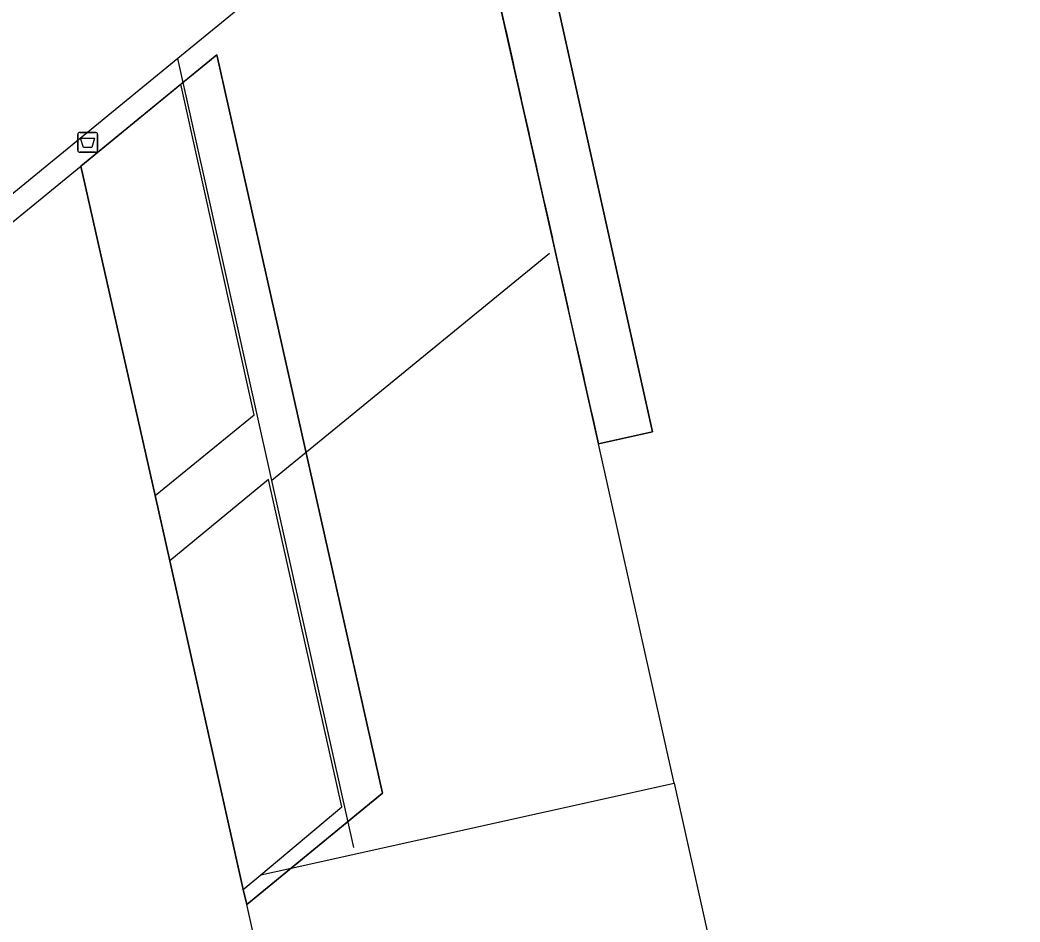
# Model space of a CAD drawing. Extents: x 160806 to 161707, y 383697 to 384148.
# Drawn here: x 161489.3 to 161539.6, y 383864.8 to 383910.2 of the extents above; entities that cross this region are included whole.
import ezdxf

# ---------------------------------------------------------------- set-up
doc = ezdxf.new("R2010")
doc.units = 0
for name, color, linetype in [('IMGEO_Afvalbak', 7, 'Continuous'), ('IMGEO_Lijnafwatering', 7, 'Continuous'), ('IMGEO_Pand', 7, 'Continuous'), ('IMGEO_Pand_overbouw', 7, 'Continuous'), ('IMGEO_Rijbaan_lokaal_gesloten', 7, 'Continuous'), ('IMGEO_Voetgangersgebied_open', 7, 'Continuous'), ('IMGEO_Voetpad_open', 7, 'Continuous')]:
    doc.layers.add(name, color=color, linetype=linetype)

msp = doc.modelspace()

# ---------------------------------------------------------------- linework, layer by layer
at = {"layer": 'IMGEO_Afvalbak'}
for p, q in [((161492.238, 383903.599), (161492.238, 383904.399)), ((161492.238, 383904.399), (161492.238, 383903.599)), ((161492.338, 383904.499), (161493.128, 383904.499)), ((161493.128, 383904.499), (161492.338, 383904.499)), ((161493.228, 383904.399), (161493.228, 383903.599)), ((161493.228, 383903.599), (161493.228, 383904.399)), ((161493.128, 383903.499), (161492.338, 383903.499)), ((161492.338, 383903.499), (161493.128, 383903.499))]:
    msp.add_line(p, q, dxfattribs=at)
msp.add_lwpolyline([(161492.381, 383904.213), (161493.085, 383904.213), (161492.936, 383903.743), (161492.53, 383903.743), (161492.381, 383904.213)], dxfattribs=at)
for centre, start, end in [((161492.338, 383904.399), 90, 180), ((161492.338, 383904.399), 90, 180), ((161493.128, 383904.399), 0, 90), ((161493.128, 383904.399), 360, 90), ((161492.338, 383903.599), 180, 270), ((161492.338, 383903.599), 180, 270), ((161493.128, 383903.599), 270, 0), ((161493.128, 383903.599), 270, 0)]:
    msp.add_arc(centre, 0.1, start, end, dxfattribs=at)
at = {"layer": 'IMGEO_Lijnafwatering'}
for points in [[(161515.412, 383923.059), (161497.266, 383908.212)], [(161497.266, 383908.212), (161480.466, 383894.464)], [(161502.001, 383886.97), (161497.266, 383908.212)], [(161515.965, 383898.399), (161502.001, 383886.97)], [(161506.117, 383868.506), (161502.001, 383886.97)]]:
    msp.add_lwpolyline(points, dxfattribs=at)
at = {"layer": 'IMGEO_Pand'}
for points in [[(161539.638, 383935.367), (161532.156, 383929.275), (161531.72, 383931.221), (161514.903, 383917.532), (161521.152, 383889.432), (161518.425, 383888.826)], [(161472.218, 383886.284), (161492.387, 383902.807)], [(161496.125, 383886.224), (161492.387, 383902.807)], [(161522.234, 383871.748), (161518.425, 383888.826)], [(161496.865, 383882.93), (161496.125, 383886.224)], [(161500.564, 383866.393), (161496.865, 383882.93)], [(161522.234, 383871.748), (161522.889, 383868.814), (161526.561, 383852.352)], [(161500.733, 383865.636), (161500.564, 383866.393)], [(161504.78, 383847.479), (161501.103, 383863.975), (161500.733, 383865.636)]]:
    msp.add_lwpolyline(points, dxfattribs=at)
at = {"layer": 'IMGEO_Pand_overbouw'}
msp.add_lwpolyline([(161513.386, 383911.342), (161513.739, 383909.761), (161513.782, 383909.575), (161514.133, 383908.005), (161514.175, 383907.819), (161514.524, 383906.257), (161514.567, 383906.071), (161514.921, 383904.484), (161514.964, 383904.297), (161515.308, 383902.756), (161515.351, 383902.57), (161515.706, 383900.981), (161515.749, 383900.794), (161516.095, 383899.244), (161516.138, 383899.058), (161516.493, 383897.466), (161516.536, 383897.28), (161516.888, 383895.703), (161516.931, 383895.517), (161517.283, 383893.94), (161517.325, 383893.754), (161517.671, 383892.209), (161517.713, 383892.022), (161518.066, 383890.45), (161518.108, 383890.264), (161518.425, 383888.826), (161521.152, 383889.432), (161514.903, 383917.532)], dxfattribs=at)
msp.add_lwpolyline([(161492.387, 383902.807), (161496.125, 383886.224), (161496.865, 383882.93), (161500.564, 383866.393), (161500.733, 383865.636), (161507.57, 383871.236), (161499.226, 383908.41)], close=True, dxfattribs=at)
at = {"layer": 'IMGEO_Rijbaan_lokaal_gesloten'}
for points in [[(161492.387, 383902.807), (161497.417, 383906.928)], [(161496.125, 383886.224), (161501.117, 383890.281), (161497.417, 383906.928)], [(161501.449, 383867.127), (161505.523, 383870.545), (161501.838, 383887.03), (161496.865, 383882.93)], [(161500.564, 383866.393), (161501.449, 383867.127)]]:
    msp.add_lwpolyline(points, dxfattribs=at)
at = {"layer": 'IMGEO_Voetgangersgebied_open'}
msp.add_lwpolyline([(161502.965, 383867.464), (161522.234, 383871.748)], dxfattribs=at)
at = {"layer": 'IMGEO_Voetpad_open'}
for points in [[(161518.425, 383888.826), (161511.932, 383917.834), (161512.128, 383917.99)], [(161497.417, 383906.928), (161499.226, 383908.41), (161507.57, 383871.236), (161502.965, 383867.464)], [(161502.965, 383867.464), (161500.733, 383865.636)], [(161501.449, 383867.127), (161502.965, 383867.464)]]:
    msp.add_lwpolyline(points, dxfattribs=at)

doc.saveas('drawing.dxf')
